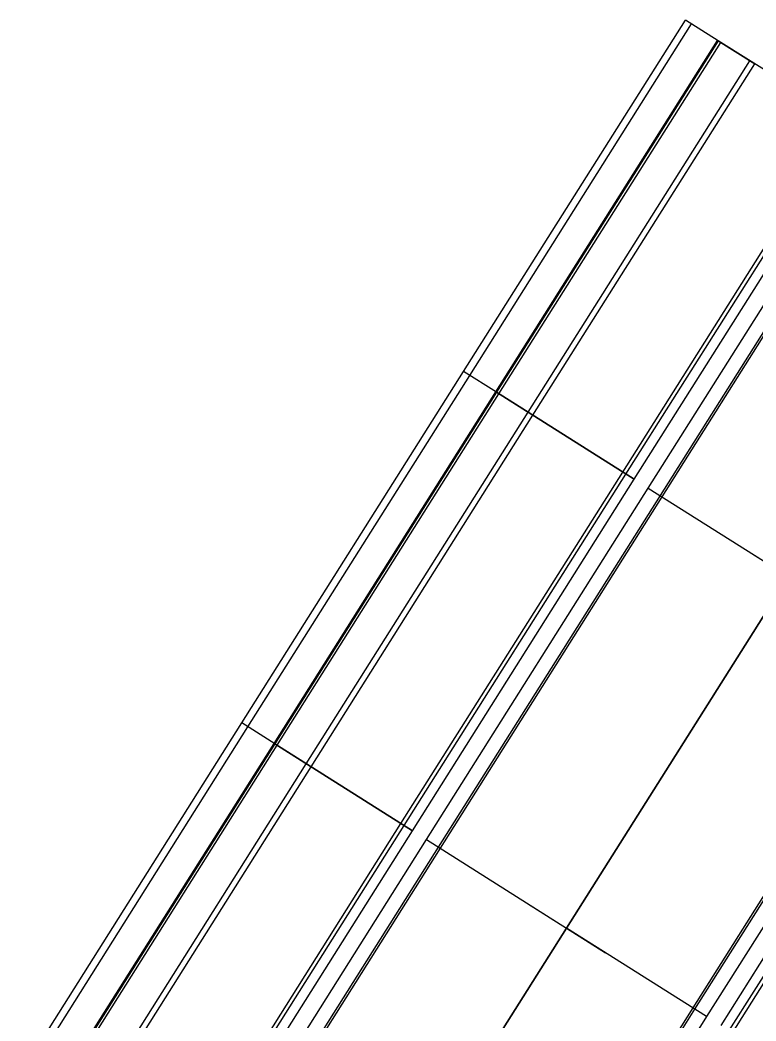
# Model space of a CAD drawing. Extents: x -7483133 to -743169, y -11317770 to -1127091.
# Drawn here: x -743176.489 to -743173.3, y -1127098.216 to -1127093.881 of the extents above; entities that cross this region are included whole.
import ezdxf

# ---------------------------------------------------------------- set-up
doc = ezdxf.new("R2010")
doc.units = 0
doc.layers.add('PREJEZD_KCE', color=7, linetype='Continuous')
doc.layers.add('ZAVER_ZIDKA', color=7, linetype='Continuous')

msp = doc.modelspace()

# ---------------------------------------------------------------- linework, layer by layer
at = {"layer": 'PREJEZD_KCE'}
for p, q in [((-743173.4637, -1127093.9713), (-743174.4246, -1127095.4934)), ((-743172.8668, -1127094.3482), (-743173.4637, -1127093.9713)), ((-743173.8775, -1127095.8388), (-743172.9166, -1127094.3167)), ((-743173.8636, -1127095.8475), (-743172.9028, -1127094.3255)), ((-743173.8277, -1127095.8702), (-743172.8668, -1127094.3482)), ((-743173.7668, -1127095.9087), (-743172.8059, -1127094.3866)), ((-743172.7552, -1127094.4186), (-743173.716, -1127095.9407)), ((-743172.7471, -1127094.4237), (-743173.708, -1127095.9458)), ((-743174.4246, -1127095.4934), (-743175.3855, -1127097.0155)), ((-743174.4246, -1127095.4934), (-743173.8277, -1127095.8702)), ((-743173.8277, -1127095.8702), (-743174.4246, -1127095.4934)), ((-743174.8384, -1127097.3609), (-743173.8775, -1127095.8388)), ((-743174.8245, -1127097.3696), (-743173.8636, -1127095.8475)), ((-743174.7885, -1127097.3923), (-743173.8277, -1127095.8702)), ((-743174.7276, -1127097.4308), (-743173.7668, -1127095.9087)), ((-743173.716, -1127095.9407), (-743174.6769, -1127097.4628)), ((-743173.7668, -1127095.9087), (-743173.1601, -1127096.2917)), ((-743173.7668, -1127095.9087), (-743173.1601, -1127096.2917)), ((-743173.708, -1127095.9458), (-743174.6689, -1127097.4679)), ((-743173.3292, -1127096.1849), (-743172.9909, -1127096.3985)), ((-743173.1601, -1127096.2917), (-743174.1209, -1127097.8138)), ((-743174.1209, -1127097.8138), (-743173.1601, -1127096.2917)), ((-743173.573, -1127098.1597), (-743172.6121, -1127096.6376)), ((-743173.5649, -1127098.1648), (-743172.6041, -1127096.6427)), ((-743172.5533, -1127096.6747), (-743173.5142, -1127098.1968)), ((-743172.4925, -1127096.7131), (-743173.4533, -1127098.2352)), ((-743172.4565, -1127096.7358), (-743173.4174, -1127098.2579)), ((-743172.4426, -1127096.7446), (-743173.4035, -1127098.2667)), ((-743175.3855, -1127097.0155), (-743176.3463, -1127098.5376)), ((-743175.3855, -1127097.0155), (-743174.7885, -1127097.3923)), ((-743174.7885, -1127097.3923), (-743175.3855, -1127097.0155)), ((-743175.7992, -1127098.8829), (-743174.8384, -1127097.3609)), ((-743175.7854, -1127098.8917), (-743174.8245, -1127097.3696)), ((-743175.7494, -1127098.9144), (-743174.7885, -1127097.3923)), ((-743175.6885, -1127098.9528), (-743174.7276, -1127097.4308)), ((-743174.7276, -1127097.4308), (-743174.1209, -1127097.8138)), ((-743174.7276, -1127097.4308), (-743174.1209, -1127097.8138)), ((-743174.6769, -1127097.4628), (-743175.6378, -1127098.9849)), ((-743174.6689, -1127097.4679), (-743175.6297, -1127098.9899)), ((-743174.29, -1127097.707), (-743173.9518, -1127097.9205)), ((-743174.1209, -1127097.8138), (-743175.0818, -1127099.3359)), ((-743175.0818, -1127099.3359), (-743174.1209, -1127097.8138)), ((-743173.5142, -1127098.1968), (-743174.1209, -1127097.8138)), ((-743173.5142, -1127098.1968), (-743174.1209, -1127097.8138)), ((-743174.5338, -1127099.6818), (-743173.573, -1127098.1597)), ((-743174.5258, -1127099.6868), (-743173.5649, -1127098.1648)), ((-743173.5142, -1127098.1968), (-743174.4751, -1127099.7189))]:
    msp.add_line(p, q, dxfattribs=at)
at = {"layer": 'ZAVER_ZIDKA'}
for p, q in [((-743174.567, -1127095.4035), (-743173.6062, -1127093.8814)), ((-743174.5403, -1127095.4203), (-743173.5795, -1127093.8983)), ((-743173.4637, -1127093.9713), (-743173.6062, -1127093.8814)), ((-743174.4274, -1127095.4917), (-743173.4665, -1127093.9696)), ((-743174.4138, -1127095.5002), (-743173.4529, -1127093.9781)), ((-743173.4637, -1127093.9713), (-743173.306, -1127094.0709)), ((-743174.2875, -1127095.5799), (-743173.3266, -1127094.0579)), ((-743174.2668, -1127095.593), (-743173.306, -1127094.0709)), ((-743175.5279, -1127096.9256), (-743174.567, -1127095.4035)), ((-743175.5012, -1127096.9424), (-743174.5403, -1127095.4203)), ((-743174.4246, -1127095.4934), (-743174.567, -1127095.4035)), ((-743174.4246, -1127095.4934), (-743174.567, -1127095.4035)), ((-743175.3882, -1127097.0137), (-743174.4274, -1127095.4917)), ((-743175.3747, -1127097.0223), (-743174.4138, -1127095.5002)), ((-743174.4246, -1127095.4934), (-743174.2668, -1127095.593)), ((-743174.4246, -1127095.4934), (-743174.2668, -1127095.593)), ((-743175.2484, -1127097.102), (-743174.2875, -1127095.5799)), ((-743175.2277, -1127097.1151), (-743174.2668, -1127095.593)), ((-743176.4888, -1127098.4477), (-743175.5279, -1127096.9256)), ((-743175.3855, -1127097.0155), (-743175.5279, -1127096.9256)), ((-743175.3855, -1127097.0155), (-743175.5279, -1127096.9256)), ((-743176.4621, -1127098.4645), (-743175.5012, -1127096.9424)), ((-743176.3491, -1127098.5358), (-743175.3882, -1127097.0137)), ((-743176.3355, -1127098.5444), (-743175.3747, -1127097.0223)), ((-743175.3855, -1127097.0155), (-743175.2277, -1127097.1151)), ((-743175.3855, -1127097.0155), (-743175.2277, -1127097.1151)), ((-743176.2092, -1127098.6241), (-743175.2484, -1127097.102)), ((-743176.1886, -1127098.6372), (-743175.2277, -1127097.1151))]:
    msp.add_line(p, q, dxfattribs=at)

doc.saveas('drawing.dxf')
